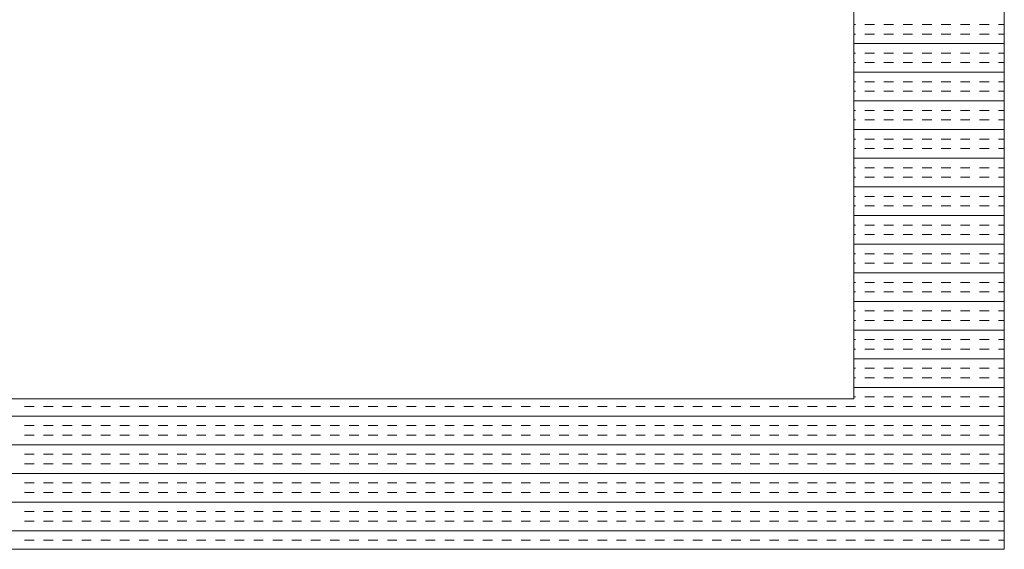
# Model space of a CAD drawing. Extents: x 3940905 to 4145695, y 925352 to 1109797.
# Tile 615 of 656: x 4014351 to 4014678, y 1100654 to 1100830. Entities that reach past the tile are written whole.
import ezdxf

# ---------------------------------------------------------------- set-up
doc = ezdxf.new("R2010")
doc.units = 0
doc.header["$LTSCALE"] = 750
doc.header["$MEASUREMENT"] = 0
doc.layers.add('CKD Equipments', color=252, linetype='CONTINUOUS', lineweight=0)

msp = doc.modelspace()

# ---------------------------------------------------------------- linework, layer by layer
at = {"layer": 'CKD Equipments'}
for p, q in [((4014678.36, 1100653.98), (4014678.36, 1101353.98)), ((4014628.36, 1100703.98), (4014628.36, 1101303.98)), ((4013910.36, 1100703.98), (4014628.36, 1100703.98)), ((4013860.36, 1100653.98), (4014678.36, 1100653.98))]:
    msp.add_line(p, q, dxfattribs=at)
at = {"layer": 'CKD Equipments', "color": 4, "linetype": 'Continuous'}
for p, q in [((4014628.84, 1100828.45), (4014628.36, 1100828.45)), ((4014635.19, 1100828.45), (4014632.01, 1100828.45)), ((4014641.54, 1100828.45), (4014638.36, 1100828.45)), ((4014647.89, 1100828.45), (4014644.71, 1100828.45)), ((4014654.24, 1100828.45), (4014651.06, 1100828.45)), ((4014660.59, 1100828.45), (4014657.41, 1100828.45)), ((4014666.94, 1100828.45), (4014663.76, 1100828.45)), ((4014673.29, 1100828.45), (4014670.11, 1100828.45)), ((4014678.36, 1100828.45), (4014676.46, 1100828.45)), ((4014628.84, 1100825.27), (4014628.36, 1100825.27)), ((4014635.19, 1100825.27), (4014632.01, 1100825.27)), ((4014641.54, 1100825.27), (4014638.36, 1100825.27)), ((4014647.89, 1100825.27), (4014644.71, 1100825.27)), ((4014654.24, 1100825.27), (4014651.06, 1100825.27)), ((4014660.59, 1100825.27), (4014657.41, 1100825.27)), ((4014666.94, 1100825.27), (4014663.76, 1100825.27)), ((4014673.29, 1100825.27), (4014670.11, 1100825.27)), ((4014678.36, 1100825.27), (4014676.46, 1100825.27)), ((4014678.36, 1100822.1), (4014628.36, 1100822.1)), ((4014628.84, 1100818.92), (4014628.36, 1100818.92)), ((4014635.19, 1100818.92), (4014632.01, 1100818.92)), ((4014641.54, 1100818.92), (4014638.36, 1100818.92)), ((4014647.89, 1100818.92), (4014644.71, 1100818.92)), ((4014654.24, 1100818.92), (4014651.06, 1100818.92)), ((4014660.59, 1100818.92), (4014657.41, 1100818.92)), ((4014666.94, 1100818.92), (4014663.76, 1100818.92)), ((4014673.29, 1100818.92), (4014670.11, 1100818.92)), ((4014678.36, 1100818.92), (4014676.46, 1100818.92)), ((4014628.84, 1100815.75), (4014628.36, 1100815.75)), ((4014635.19, 1100815.75), (4014632.01, 1100815.75)), ((4014641.54, 1100815.75), (4014638.36, 1100815.75)), ((4014647.89, 1100815.75), (4014644.71, 1100815.75)), ((4014654.24, 1100815.75), (4014651.06, 1100815.75)), ((4014660.59, 1100815.75), (4014657.41, 1100815.75)), ((4014666.94, 1100815.75), (4014663.76, 1100815.75)), ((4014673.29, 1100815.75), (4014670.11, 1100815.75)), ((4014678.36, 1100815.75), (4014676.46, 1100815.75)), ((4014678.36, 1100812.57), (4014628.36, 1100812.57)), ((4014628.84, 1100809.4), (4014628.36, 1100809.4)), ((4014635.19, 1100809.4), (4014632.01, 1100809.4)), ((4014641.54, 1100809.4), (4014638.36, 1100809.4)), ((4014647.89, 1100809.4), (4014644.71, 1100809.4)), ((4014654.24, 1100809.4), (4014651.06, 1100809.4)), ((4014660.59, 1100809.4), (4014657.41, 1100809.4)), ((4014666.94, 1100809.4), (4014663.76, 1100809.4)), ((4014673.29, 1100809.4), (4014670.11, 1100809.4)), ((4014678.36, 1100809.4), (4014676.46, 1100809.4)), ((4014628.84, 1100806.22), (4014628.36, 1100806.22)), ((4014635.19, 1100806.22), (4014632.01, 1100806.22)), ((4014641.54, 1100806.22), (4014638.36, 1100806.22)), ((4014647.89, 1100806.22), (4014644.71, 1100806.22)), ((4014654.24, 1100806.22), (4014651.06, 1100806.22)), ((4014660.59, 1100806.22), (4014657.41, 1100806.22)), ((4014666.94, 1100806.22), (4014663.76, 1100806.22)), ((4014673.29, 1100806.22), (4014670.11, 1100806.22)), ((4014678.36, 1100806.22), (4014676.46, 1100806.22)), ((4014678.36, 1100803.05), (4014628.36, 1100803.05)), ((4014628.84, 1100799.87), (4014628.36, 1100799.87)), ((4014635.19, 1100799.87), (4014632.01, 1100799.87)), ((4014641.54, 1100799.87), (4014638.36, 1100799.87)), ((4014647.89, 1100799.87), (4014644.71, 1100799.87)), ((4014654.24, 1100799.87), (4014651.06, 1100799.87)), ((4014660.59, 1100799.87), (4014657.41, 1100799.87)), ((4014666.94, 1100799.87), (4014663.76, 1100799.87)), ((4014673.29, 1100799.87), (4014670.11, 1100799.87)), ((4014678.36, 1100799.87), (4014676.46, 1100799.87)), ((4014628.84, 1100796.7), (4014628.36, 1100796.7)), ((4014635.19, 1100796.7), (4014632.01, 1100796.7)), ((4014641.54, 1100796.7), (4014638.36, 1100796.7)), ((4014647.89, 1100796.7), (4014644.71, 1100796.7)), ((4014654.24, 1100796.7), (4014651.06, 1100796.7)), ((4014660.59, 1100796.7), (4014657.41, 1100796.7)), ((4014666.94, 1100796.7), (4014663.76, 1100796.7)), ((4014673.29, 1100796.7), (4014670.11, 1100796.7)), ((4014678.36, 1100796.7), (4014676.46, 1100796.7)), ((4014678.36, 1100793.52), (4014628.36, 1100793.52)), ((4014628.84, 1100790.35), (4014628.36, 1100790.35)), ((4014635.19, 1100790.35), (4014632.01, 1100790.35)), ((4014641.54, 1100790.35), (4014638.36, 1100790.35)), ((4014647.89, 1100790.35), (4014644.71, 1100790.35)), ((4014654.24, 1100790.35), (4014651.06, 1100790.35)), ((4014660.59, 1100790.35), (4014657.41, 1100790.35)), ((4014666.94, 1100790.35), (4014663.76, 1100790.35)), ((4014673.29, 1100790.35), (4014670.11, 1100790.35)), ((4014678.36, 1100790.35), (4014676.46, 1100790.35)), ((4014628.84, 1100787.17), (4014628.36, 1100787.17)), ((4014635.19, 1100787.17), (4014632.01, 1100787.17)), ((4014641.54, 1100787.17), (4014638.36, 1100787.17)), ((4014647.89, 1100787.17), (4014644.71, 1100787.17)), ((4014654.24, 1100787.17), (4014651.06, 1100787.17)), ((4014660.59, 1100787.17), (4014657.41, 1100787.17)), ((4014666.94, 1100787.17), (4014663.76, 1100787.17)), ((4014673.29, 1100787.17), (4014670.11, 1100787.17)), ((4014678.36, 1100787.17), (4014676.46, 1100787.17)), ((4014678.36, 1100784), (4014628.36, 1100784)), ((4014628.84, 1100780.82), (4014628.36, 1100780.82)), ((4014628.84, 1100777.65), (4014628.36, 1100777.65)), ((4014635.19, 1100780.82), (4014632.01, 1100780.82)), ((4014635.19, 1100777.65), (4014632.01, 1100777.65)), ((4014641.54, 1100780.82), (4014638.36, 1100780.82)), ((4014641.54, 1100777.65), (4014638.36, 1100777.65)), ((4014647.89, 1100780.82), (4014644.71, 1100780.82)), ((4014647.89, 1100777.65), (4014644.71, 1100777.65)), ((4014654.24, 1100780.82), (4014651.06, 1100780.82)), ((4014654.24, 1100777.65), (4014651.06, 1100777.65)), ((4014660.59, 1100780.82), (4014657.41, 1100780.82)), ((4014660.59, 1100777.65), (4014657.41, 1100777.65)), ((4014666.94, 1100780.82), (4014663.76, 1100780.82)), ((4014666.94, 1100777.65), (4014663.76, 1100777.65)), ((4014673.29, 1100780.82), (4014670.11, 1100780.82)), ((4014673.29, 1100777.65), (4014670.11, 1100777.65)), ((4014678.36, 1100780.82), (4014676.46, 1100780.82)), ((4014678.36, 1100777.65), (4014676.46, 1100777.65)), ((4014678.36, 1100774.47), (4014628.36, 1100774.47)), ((4014628.84, 1100771.3), (4014628.36, 1100771.3)), ((4014635.19, 1100771.3), (4014632.01, 1100771.3)), ((4014641.54, 1100771.3), (4014638.36, 1100771.3)), ((4014647.89, 1100771.3), (4014644.71, 1100771.3)), ((4014654.24, 1100771.3), (4014651.06, 1100771.3)), ((4014660.59, 1100771.3), (4014657.41, 1100771.3)), ((4014666.94, 1100771.3), (4014663.76, 1100771.3)), ((4014673.29, 1100771.3), (4014670.11, 1100771.3)), ((4014678.36, 1100771.3), (4014676.46, 1100771.3)), ((4014628.84, 1100768.12), (4014628.36, 1100768.12)), ((4014635.19, 1100768.12), (4014632.01, 1100768.12)), ((4014641.54, 1100768.12), (4014638.36, 1100768.12)), ((4014647.89, 1100768.12), (4014644.71, 1100768.12)), ((4014654.24, 1100768.12), (4014651.06, 1100768.12)), ((4014660.59, 1100768.12), (4014657.41, 1100768.12)), ((4014666.94, 1100768.12), (4014663.76, 1100768.12)), ((4014673.29, 1100768.12), (4014670.11, 1100768.12)), ((4014678.36, 1100768.12), (4014676.46, 1100768.12)), ((4014678.36, 1100764.95), (4014628.36, 1100764.95)), ((4014628.84, 1100761.77), (4014628.36, 1100761.77)), ((4014635.19, 1100761.77), (4014632.01, 1100761.77)), ((4014641.54, 1100761.77), (4014638.36, 1100761.77)), ((4014647.89, 1100761.77), (4014644.71, 1100761.77)), ((4014654.24, 1100761.77), (4014651.06, 1100761.77)), ((4014660.59, 1100761.77), (4014657.41, 1100761.77)), ((4014666.94, 1100761.77), (4014663.76, 1100761.77)), ((4014673.29, 1100761.77), (4014670.11, 1100761.77)), ((4014678.36, 1100761.77), (4014676.46, 1100761.77)), ((4014628.84, 1100758.6), (4014628.36, 1100758.6)), ((4014635.19, 1100758.6), (4014632.01, 1100758.6)), ((4014641.54, 1100758.6), (4014638.36, 1100758.6)), ((4014647.89, 1100758.6), (4014644.71, 1100758.6)), ((4014654.24, 1100758.6), (4014651.06, 1100758.6)), ((4014660.59, 1100758.6), (4014657.41, 1100758.6)), ((4014666.94, 1100758.6), (4014663.76, 1100758.6)), ((4014673.29, 1100758.6), (4014670.11, 1100758.6)), ((4014678.36, 1100758.6), (4014676.46, 1100758.6)), ((4014678.36, 1100755.42), (4014628.36, 1100755.42)), ((4014628.84, 1100752.25), (4014628.36, 1100752.25)), ((4014635.19, 1100752.25), (4014632.01, 1100752.25)), ((4014641.54, 1100752.25), (4014638.36, 1100752.25)), ((4014647.89, 1100752.25), (4014644.71, 1100752.25)), ((4014654.24, 1100752.25), (4014651.06, 1100752.25)), ((4014660.59, 1100752.25), (4014657.41, 1100752.25)), ((4014666.94, 1100752.25), (4014663.76, 1100752.25)), ((4014673.29, 1100752.25), (4014670.11, 1100752.25)), ((4014678.36, 1100752.25), (4014676.46, 1100752.25)), ((4014628.84, 1100749.07), (4014628.36, 1100749.07)), ((4014635.19, 1100749.07), (4014632.01, 1100749.07)), ((4014641.54, 1100749.07), (4014638.36, 1100749.07)), ((4014647.89, 1100749.07), (4014644.71, 1100749.07)), ((4014654.24, 1100749.07), (4014651.06, 1100749.07)), ((4014660.59, 1100749.07), (4014657.41, 1100749.07)), ((4014666.94, 1100749.07), (4014663.76, 1100749.07)), ((4014673.29, 1100749.07), (4014670.11, 1100749.07)), ((4014678.36, 1100749.07), (4014676.46, 1100749.07)), ((4014678.36, 1100745.9), (4014628.36, 1100745.9)), ((4014628.84, 1100742.72), (4014628.36, 1100742.72)), ((4014635.19, 1100742.72), (4014632.01, 1100742.72)), ((4014641.54, 1100742.72), (4014638.36, 1100742.72)), ((4014647.89, 1100742.72), (4014644.71, 1100742.72)), ((4014654.24, 1100742.72), (4014651.06, 1100742.72)), ((4014660.59, 1100742.72), (4014657.41, 1100742.72)), ((4014666.94, 1100742.72), (4014663.76, 1100742.72)), ((4014673.29, 1100742.72), (4014670.11, 1100742.72)), ((4014678.36, 1100742.72), (4014676.46, 1100742.72)), ((4014628.84, 1100739.55), (4014628.36, 1100739.55)), ((4014635.19, 1100739.55), (4014632.01, 1100739.55)), ((4014641.54, 1100739.55), (4014638.36, 1100739.55)), ((4014647.89, 1100739.55), (4014644.71, 1100739.55)), ((4014654.24, 1100739.55), (4014651.06, 1100739.55)), ((4014660.59, 1100739.55), (4014657.41, 1100739.55)), ((4014666.94, 1100739.55), (4014663.76, 1100739.55)), ((4014673.29, 1100739.55), (4014670.11, 1100739.55)), ((4014678.36, 1100739.55), (4014676.46, 1100739.55)), ((4014678.36, 1100736.37), (4014628.36, 1100736.37)), ((4014628.84, 1100733.2), (4014628.36, 1100733.2)), ((4014635.19, 1100733.2), (4014632.01, 1100733.2)), ((4014641.54, 1100733.2), (4014638.36, 1100733.2)), ((4014647.89, 1100733.2), (4014644.71, 1100733.2)), ((4014654.24, 1100733.2), (4014651.06, 1100733.2)), ((4014660.59, 1100733.2), (4014657.41, 1100733.2)), ((4014666.94, 1100733.2), (4014663.76, 1100733.2)), ((4014673.29, 1100733.2), (4014670.11, 1100733.2)), ((4014678.36, 1100733.2), (4014676.46, 1100733.2)), ((4014628.84, 1100730.02), (4014628.36, 1100730.02)), ((4014635.19, 1100730.02), (4014632.01, 1100730.02)), ((4014641.54, 1100730.02), (4014638.36, 1100730.02)), ((4014647.89, 1100730.02), (4014644.71, 1100730.02)), ((4014654.24, 1100730.02), (4014651.06, 1100730.02)), ((4014660.59, 1100730.02), (4014657.41, 1100730.02)), ((4014666.94, 1100730.02), (4014663.76, 1100730.02)), ((4014673.29, 1100730.02), (4014670.11, 1100730.02)), ((4014678.36, 1100730.02), (4014676.46, 1100730.02)), ((4014678.36, 1100726.85), (4014628.36, 1100726.85)), ((4014628.84, 1100723.67), (4014628.36, 1100723.67)), ((4014635.19, 1100723.67), (4014632.01, 1100723.67)), ((4014641.54, 1100723.67), (4014638.36, 1100723.67)), ((4014647.89, 1100723.67), (4014644.71, 1100723.67)), ((4014654.24, 1100723.67), (4014651.06, 1100723.67)), ((4014660.59, 1100723.67), (4014657.41, 1100723.67)), ((4014666.94, 1100723.67), (4014663.76, 1100723.67)), ((4014673.29, 1100723.67), (4014670.11, 1100723.67)), ((4014678.36, 1100723.67), (4014676.46, 1100723.67)), ((4014628.84, 1100720.5), (4014628.36, 1100720.5)), ((4014635.19, 1100720.5), (4014632.01, 1100720.5)), ((4014641.54, 1100720.5), (4014638.36, 1100720.5)), ((4014647.89, 1100720.5), (4014644.71, 1100720.5)), ((4014654.24, 1100720.5), (4014651.06, 1100720.5)), ((4014660.59, 1100720.5), (4014657.41, 1100720.5)), ((4014666.94, 1100720.5), (4014663.76, 1100720.5)), ((4014673.29, 1100720.5), (4014670.11, 1100720.5)), ((4014678.36, 1100720.5), (4014676.46, 1100720.5)), ((4014678.36, 1100717.32), (4014628.36, 1100717.32)), ((4014628.84, 1100714.15), (4014628.36, 1100714.15)), ((4014635.19, 1100714.15), (4014632.01, 1100714.15)), ((4014641.54, 1100714.15), (4014638.36, 1100714.15)), ((4014647.89, 1100714.15), (4014644.71, 1100714.15)), ((4014654.24, 1100714.15), (4014651.06, 1100714.15)), ((4014660.59, 1100714.15), (4014657.41, 1100714.15)), ((4014666.94, 1100714.15), (4014663.76, 1100714.15)), ((4014673.29, 1100714.15), (4014670.11, 1100714.15)), ((4014678.36, 1100714.15), (4014676.46, 1100714.15)), ((4014628.84, 1100710.97), (4014628.36, 1100710.97)), ((4014635.19, 1100710.97), (4014632.01, 1100710.97)), ((4014641.54, 1100710.97), (4014638.36, 1100710.97)), ((4014647.89, 1100710.97), (4014644.71, 1100710.97)), ((4014654.24, 1100710.97), (4014651.06, 1100710.97)), ((4014660.59, 1100710.97), (4014657.41, 1100710.97)), ((4014666.94, 1100710.97), (4014663.76, 1100710.97)), ((4014673.29, 1100710.97), (4014670.11, 1100710.97)), ((4014678.36, 1100710.97), (4014676.46, 1100710.97)), ((4014678.36, 1100707.8), (4014628.36, 1100707.8)), ((4014628.84, 1100704.62), (4014628.36, 1100704.62)), ((4014635.19, 1100704.62), (4014632.01, 1100704.62)), ((4014641.54, 1100704.62), (4014638.36, 1100704.62)), ((4014647.89, 1100704.62), (4014644.71, 1100704.62)), ((4014654.24, 1100704.62), (4014651.06, 1100704.62)), ((4014660.59, 1100704.62), (4014657.41, 1100704.62)), ((4014666.94, 1100704.62), (4014663.76, 1100704.62)), ((4014673.29, 1100704.62), (4014670.11, 1100704.62)), ((4014678.36, 1100704.62), (4014676.46, 1100704.62)), ((4014355.79, 1100701.45), (4014352.61, 1100701.45)), ((4014362.14, 1100701.45), (4014358.96, 1100701.45)), ((4014368.49, 1100701.45), (4014365.31, 1100701.45)), ((4014374.84, 1100701.45), (4014371.66, 1100701.45)), ((4014381.19, 1100701.45), (4014378.01, 1100701.45)), ((4014387.54, 1100701.45), (4014384.36, 1100701.45)), ((4014393.89, 1100701.45), (4014390.71, 1100701.45)), ((4014400.24, 1100701.45), (4014397.06, 1100701.45)), ((4014406.59, 1100701.45), (4014403.41, 1100701.45)), ((4014412.94, 1100701.45), (4014409.76, 1100701.45)), ((4014419.29, 1100701.45), (4014416.11, 1100701.45)), ((4014425.64, 1100701.45), (4014422.46, 1100701.45)), ((4014431.99, 1100701.45), (4014428.81, 1100701.45)), ((4014438.34, 1100701.45), (4014435.16, 1100701.45)), ((4014444.69, 1100701.45), (4014441.51, 1100701.45)), ((4014451.04, 1100701.45), (4014447.86, 1100701.45)), ((4014457.39, 1100701.45), (4014454.21, 1100701.45)), ((4014463.74, 1100701.45), (4014460.56, 1100701.45)), ((4014470.09, 1100701.45), (4014466.91, 1100701.45)), ((4014476.44, 1100701.45), (4014473.26, 1100701.45)), ((4014482.79, 1100701.45), (4014479.61, 1100701.45)), ((4014489.14, 1100701.45), (4014485.96, 1100701.45)), ((4014495.49, 1100701.45), (4014492.31, 1100701.45)), ((4014501.84, 1100701.45), (4014498.66, 1100701.45)), ((4014508.19, 1100701.45), (4014505.01, 1100701.45)), ((4014514.54, 1100701.45), (4014511.36, 1100701.45)), ((4014520.89, 1100701.45), (4014517.71, 1100701.45)), ((4014527.24, 1100701.45), (4014524.06, 1100701.45)), ((4014533.59, 1100701.45), (4014530.41, 1100701.45)), ((4014539.94, 1100701.45), (4014536.76, 1100701.45)), ((4014546.29, 1100701.45), (4014543.11, 1100701.45)), ((4014552.64, 1100701.45), (4014549.46, 1100701.45)), ((4014558.99, 1100701.45), (4014555.81, 1100701.45)), ((4014565.34, 1100701.45), (4014562.16, 1100701.45)), ((4014571.69, 1100701.45), (4014568.51, 1100701.45)), ((4014578.04, 1100701.45), (4014574.86, 1100701.45)), ((4014584.39, 1100701.45), (4014581.21, 1100701.45)), ((4014590.74, 1100701.45), (4014587.56, 1100701.45)), ((4014597.09, 1100701.45), (4014593.91, 1100701.45)), ((4014603.44, 1100701.45), (4014600.26, 1100701.45)), ((4014609.79, 1100701.45), (4014606.61, 1100701.45)), ((4014616.14, 1100701.45), (4014612.96, 1100701.45)), ((4014622.49, 1100701.45), (4014619.31, 1100701.45)), ((4014628.84, 1100701.45), (4014625.66, 1100701.45)), ((4014635.19, 1100701.45), (4014632.01, 1100701.45)), ((4014641.54, 1100701.45), (4014638.36, 1100701.45)), ((4014647.89, 1100701.45), (4014644.71, 1100701.45)), ((4014654.24, 1100701.45), (4014651.06, 1100701.45)), ((4014660.59, 1100701.45), (4014657.41, 1100701.45)), ((4014666.94, 1100701.45), (4014663.76, 1100701.45)), ((4014673.29, 1100701.45), (4014670.11, 1100701.45)), ((4014678.36, 1100701.45), (4014676.46, 1100701.45)), ((4014678.36, 1100698.27), (4013860.36, 1100698.27)), ((4014355.79, 1100695.1), (4014352.61, 1100695.1)), ((4014362.14, 1100695.1), (4014358.96, 1100695.1)), ((4014368.49, 1100695.1), (4014365.31, 1100695.1)), ((4014374.84, 1100695.1), (4014371.66, 1100695.1)), ((4014381.19, 1100695.1), (4014378.01, 1100695.1)), ((4014387.54, 1100695.1), (4014384.36, 1100695.1)), ((4014393.89, 1100695.1), (4014390.71, 1100695.1)), ((4014400.24, 1100695.1), (4014397.06, 1100695.1)), ((4014406.59, 1100695.1), (4014403.41, 1100695.1)), ((4014412.94, 1100695.1), (4014409.76, 1100695.1)), ((4014419.29, 1100695.1), (4014416.11, 1100695.1)), ((4014425.64, 1100695.1), (4014422.46, 1100695.1)), ((4014431.99, 1100695.1), (4014428.81, 1100695.1)), ((4014438.34, 1100695.1), (4014435.16, 1100695.1)), ((4014444.69, 1100695.1), (4014441.51, 1100695.1)), ((4014451.04, 1100695.1), (4014447.86, 1100695.1)), ((4014457.39, 1100695.1), (4014454.21, 1100695.1)), ((4014463.74, 1100695.1), (4014460.56, 1100695.1)), ((4014470.09, 1100695.1), (4014466.91, 1100695.1)), ((4014476.44, 1100695.1), (4014473.26, 1100695.1)), ((4014482.79, 1100695.1), (4014479.61, 1100695.1)), ((4014489.14, 1100695.1), (4014485.96, 1100695.1)), ((4014495.49, 1100695.1), (4014492.31, 1100695.1)), ((4014501.84, 1100695.1), (4014498.66, 1100695.1)), ((4014508.19, 1100695.1), (4014505.01, 1100695.1)), ((4014514.54, 1100695.1), (4014511.36, 1100695.1)), ((4014520.89, 1100695.1), (4014517.71, 1100695.1)), ((4014527.24, 1100695.1), (4014524.06, 1100695.1)), ((4014533.59, 1100695.1), (4014530.41, 1100695.1)), ((4014539.94, 1100695.1), (4014536.76, 1100695.1)), ((4014546.29, 1100695.1), (4014543.11, 1100695.1)), ((4014552.64, 1100695.1), (4014549.46, 1100695.1)), ((4014558.99, 1100695.1), (4014555.81, 1100695.1)), ((4014565.34, 1100695.1), (4014562.16, 1100695.1)), ((4014571.69, 1100695.1), (4014568.51, 1100695.1)), ((4014578.04, 1100695.1), (4014574.86, 1100695.1)), ((4014584.39, 1100695.1), (4014581.21, 1100695.1)), ((4014590.74, 1100695.1), (4014587.56, 1100695.1)), ((4014597.09, 1100695.1), (4014593.91, 1100695.1)), ((4014603.44, 1100695.1), (4014600.26, 1100695.1)), ((4014609.79, 1100695.1), (4014606.61, 1100695.1)), ((4014616.14, 1100695.1), (4014612.96, 1100695.1)), ((4014622.49, 1100695.1), (4014619.31, 1100695.1)), ((4014628.84, 1100695.1), (4014625.66, 1100695.1)), ((4014635.19, 1100695.1), (4014632.01, 1100695.1)), ((4014641.54, 1100695.1), (4014638.36, 1100695.1)), ((4014647.89, 1100695.1), (4014644.71, 1100695.1)), ((4014654.24, 1100695.1), (4014651.06, 1100695.1)), ((4014660.59, 1100695.1), (4014657.41, 1100695.1)), ((4014666.94, 1100695.1), (4014663.76, 1100695.1)), ((4014673.29, 1100695.1), (4014670.11, 1100695.1)), ((4014678.36, 1100695.1), (4014676.46, 1100695.1)), ((4014355.79, 1100691.92), (4014352.61, 1100691.92)), ((4014362.14, 1100691.92), (4014358.96, 1100691.92)), ((4014368.49, 1100691.92), (4014365.31, 1100691.92)), ((4014374.84, 1100691.92), (4014371.66, 1100691.92)), ((4014381.19, 1100691.92), (4014378.01, 1100691.92)), ((4014387.54, 1100691.92), (4014384.36, 1100691.92)), ((4014393.89, 1100691.92), (4014390.71, 1100691.92)), ((4014400.24, 1100691.92), (4014397.06, 1100691.92)), ((4014406.59, 1100691.92), (4014403.41, 1100691.92)), ((4014412.94, 1100691.92), (4014409.76, 1100691.92)), ((4014419.29, 1100691.92), (4014416.11, 1100691.92)), ((4014425.64, 1100691.92), (4014422.46, 1100691.92)), ((4014431.99, 1100691.92), (4014428.81, 1100691.92)), ((4014438.34, 1100691.92), (4014435.16, 1100691.92)), ((4014444.69, 1100691.92), (4014441.51, 1100691.92)), ((4014451.04, 1100691.92), (4014447.86, 1100691.92)), ((4014457.39, 1100691.92), (4014454.21, 1100691.92)), ((4014463.74, 1100691.92), (4014460.56, 1100691.92)), ((4014470.09, 1100691.92), (4014466.91, 1100691.92)), ((4014476.44, 1100691.92), (4014473.26, 1100691.92)), ((4014482.79, 1100691.92), (4014479.61, 1100691.92)), ((4014489.14, 1100691.92), (4014485.96, 1100691.92)), ((4014495.49, 1100691.92), (4014492.31, 1100691.92)), ((4014501.84, 1100691.92), (4014498.66, 1100691.92)), ((4014508.19, 1100691.92), (4014505.01, 1100691.92)), ((4014514.54, 1100691.92), (4014511.36, 1100691.92)), ((4014520.89, 1100691.92), (4014517.71, 1100691.92)), ((4014527.24, 1100691.92), (4014524.06, 1100691.92)), ((4014533.59, 1100691.92), (4014530.41, 1100691.92)), ((4014539.94, 1100691.92), (4014536.76, 1100691.92)), ((4014546.29, 1100691.92), (4014543.11, 1100691.92)), ((4014552.64, 1100691.92), (4014549.46, 1100691.92)), ((4014558.99, 1100691.92), (4014555.81, 1100691.92)), ((4014565.34, 1100691.92), (4014562.16, 1100691.92)), ((4014571.69, 1100691.92), (4014568.51, 1100691.92)), ((4014578.04, 1100691.92), (4014574.86, 1100691.92)), ((4014584.39, 1100691.92), (4014581.21, 1100691.92)), ((4014590.74, 1100691.92), (4014587.56, 1100691.92)), ((4014597.09, 1100691.92), (4014593.91, 1100691.92)), ((4014603.44, 1100691.92), (4014600.26, 1100691.92)), ((4014609.79, 1100691.92), (4014606.61, 1100691.92)), ((4014616.14, 1100691.92), (4014612.96, 1100691.92)), ((4014622.49, 1100691.92), (4014619.31, 1100691.92)), ((4014628.84, 1100691.92), (4014625.66, 1100691.92)), ((4014635.19, 1100691.92), (4014632.01, 1100691.92)), ((4014641.54, 1100691.92), (4014638.36, 1100691.92)), ((4014647.89, 1100691.92), (4014644.71, 1100691.92)), ((4014654.24, 1100691.92), (4014651.06, 1100691.92)), ((4014660.59, 1100691.92), (4014657.41, 1100691.92)), ((4014666.94, 1100691.92), (4014663.76, 1100691.92)), ((4014673.29, 1100691.92), (4014670.11, 1100691.92)), ((4014678.36, 1100691.92), (4014676.46, 1100691.92)), ((4014678.36, 1100688.75), (4013860.36, 1100688.75)), ((4014355.79, 1100685.57), (4014352.61, 1100685.57)), ((4014362.14, 1100685.57), (4014358.96, 1100685.57)), ((4014368.49, 1100685.57), (4014365.31, 1100685.57)), ((4014374.84, 1100685.57), (4014371.66, 1100685.57)), ((4014381.19, 1100685.57), (4014378.01, 1100685.57)), ((4014387.54, 1100685.57), (4014384.36, 1100685.57)), ((4014393.89, 1100685.57), (4014390.71, 1100685.57)), ((4014400.24, 1100685.57), (4014397.06, 1100685.57)), ((4014406.59, 1100685.57), (4014403.41, 1100685.57)), ((4014412.94, 1100685.57), (4014409.76, 1100685.57)), ((4014419.29, 1100685.57), (4014416.11, 1100685.57)), ((4014425.64, 1100685.57), (4014422.46, 1100685.57)), ((4014431.99, 1100685.57), (4014428.81, 1100685.57)), ((4014438.34, 1100685.57), (4014435.16, 1100685.57)), ((4014444.69, 1100685.57), (4014441.51, 1100685.57)), ((4014451.04, 1100685.57), (4014447.86, 1100685.57)), ((4014457.39, 1100685.57), (4014454.21, 1100685.57)), ((4014463.74, 1100685.57), (4014460.56, 1100685.57)), ((4014470.09, 1100685.57), (4014466.91, 1100685.57)), ((4014476.44, 1100685.57), (4014473.26, 1100685.57)), ((4014482.79, 1100685.57), (4014479.61, 1100685.57)), ((4014489.14, 1100685.57), (4014485.96, 1100685.57)), ((4014495.49, 1100685.57), (4014492.31, 1100685.57)), ((4014501.84, 1100685.57), (4014498.66, 1100685.57)), ((4014508.19, 1100685.57), (4014505.01, 1100685.57)), ((4014514.54, 1100685.57), (4014511.36, 1100685.57)), ((4014520.89, 1100685.57), (4014517.71, 1100685.57)), ((4014527.24, 1100685.57), (4014524.06, 1100685.57)), ((4014533.59, 1100685.57), (4014530.41, 1100685.57)), ((4014539.94, 1100685.57), (4014536.76, 1100685.57)), ((4014546.29, 1100685.57), (4014543.11, 1100685.57)), ((4014552.64, 1100685.57), (4014549.46, 1100685.57)), ((4014558.99, 1100685.57), (4014555.81, 1100685.57)), ((4014565.34, 1100685.57), (4014562.16, 1100685.57)), ((4014571.69, 1100685.57), (4014568.51, 1100685.57)), ((4014578.04, 1100685.57), (4014574.86, 1100685.57)), ((4014584.39, 1100685.57), (4014581.21, 1100685.57)), ((4014590.74, 1100685.57), (4014587.56, 1100685.57)), ((4014597.09, 1100685.57), (4014593.91, 1100685.57)), ((4014603.44, 1100685.57), (4014600.26, 1100685.57)), ((4014609.79, 1100685.57), (4014606.61, 1100685.57)), ((4014616.14, 1100685.57), (4014612.96, 1100685.57)), ((4014622.49, 1100685.57), (4014619.31, 1100685.57)), ((4014628.84, 1100685.57), (4014625.66, 1100685.57)), ((4014635.19, 1100685.57), (4014632.01, 1100685.57)), ((4014641.54, 1100685.57), (4014638.36, 1100685.57)), ((4014647.89, 1100685.57), (4014644.71, 1100685.57)), ((4014654.24, 1100685.57), (4014651.06, 1100685.57)), ((4014660.59, 1100685.57), (4014657.41, 1100685.57)), ((4014666.94, 1100685.57), (4014663.76, 1100685.57)), ((4014673.29, 1100685.57), (4014670.11, 1100685.57)), ((4014678.36, 1100685.57), (4014676.46, 1100685.57)), ((4014355.79, 1100682.4), (4014352.61, 1100682.4)), ((4014362.14, 1100682.4), (4014358.96, 1100682.4)), ((4014368.49, 1100682.4), (4014365.31, 1100682.4)), ((4014374.84, 1100682.4), (4014371.66, 1100682.4)), ((4014381.19, 1100682.4), (4014378.01, 1100682.4)), ((4014387.54, 1100682.4), (4014384.36, 1100682.4)), ((4014393.89, 1100682.4), (4014390.71, 1100682.4)), ((4014400.24, 1100682.4), (4014397.06, 1100682.4)), ((4014406.59, 1100682.4), (4014403.41, 1100682.4)), ((4014412.94, 1100682.4), (4014409.76, 1100682.4)), ((4014419.29, 1100682.4), (4014416.11, 1100682.4)), ((4014425.64, 1100682.4), (4014422.46, 1100682.4)), ((4014431.99, 1100682.4), (4014428.81, 1100682.4)), ((4014438.34, 1100682.4), (4014435.16, 1100682.4)), ((4014444.69, 1100682.4), (4014441.51, 1100682.4)), ((4014451.04, 1100682.4), (4014447.86, 1100682.4)), ((4014457.39, 1100682.4), (4014454.21, 1100682.4)), ((4014463.74, 1100682.4), (4014460.56, 1100682.4)), ((4014470.09, 1100682.4), (4014466.91, 1100682.4)), ((4014476.44, 1100682.4), (4014473.26, 1100682.4)), ((4014482.79, 1100682.4), (4014479.61, 1100682.4)), ((4014489.14, 1100682.4), (4014485.96, 1100682.4)), ((4014495.49, 1100682.4), (4014492.31, 1100682.4)), ((4014501.84, 1100682.4), (4014498.66, 1100682.4)), ((4014508.19, 1100682.4), (4014505.01, 1100682.4)), ((4014514.54, 1100682.4), (4014511.36, 1100682.4)), ((4014520.89, 1100682.4), (4014517.71, 1100682.4)), ((4014527.24, 1100682.4), (4014524.06, 1100682.4)), ((4014533.59, 1100682.4), (4014530.41, 1100682.4)), ((4014539.94, 1100682.4), (4014536.76, 1100682.4)), ((4014546.29, 1100682.4), (4014543.11, 1100682.4)), ((4014552.64, 1100682.4), (4014549.46, 1100682.4)), ((4014558.99, 1100682.4), (4014555.81, 1100682.4)), ((4014565.34, 1100682.4), (4014562.16, 1100682.4)), ((4014571.69, 1100682.4), (4014568.51, 1100682.4)), ((4014578.04, 1100682.4), (4014574.86, 1100682.4)), ((4014584.39, 1100682.4), (4014581.21, 1100682.4)), ((4014590.74, 1100682.4), (4014587.56, 1100682.4)), ((4014597.09, 1100682.4), (4014593.91, 1100682.4)), ((4014603.44, 1100682.4), (4014600.26, 1100682.4)), ((4014609.79, 1100682.4), (4014606.61, 1100682.4)), ((4014616.14, 1100682.4), (4014612.96, 1100682.4)), ((4014622.49, 1100682.4), (4014619.31, 1100682.4)), ((4014628.84, 1100682.4), (4014625.66, 1100682.4)), ((4014635.19, 1100682.4), (4014632.01, 1100682.4)), ((4014641.54, 1100682.4), (4014638.36, 1100682.4)), ((4014647.89, 1100682.4), (4014644.71, 1100682.4)), ((4014654.24, 1100682.4), (4014651.06, 1100682.4)), ((4014660.59, 1100682.4), (4014657.41, 1100682.4)), ((4014666.94, 1100682.4), (4014663.76, 1100682.4)), ((4014673.29, 1100682.4), (4014670.11, 1100682.4)), ((4014678.36, 1100682.4), (4014676.46, 1100682.4)), ((4014678.36, 1100679.22), (4013860.36, 1100679.22)), ((4014355.79, 1100676.05), (4014352.61, 1100676.05)), ((4014355.79, 1100672.87), (4014352.61, 1100672.87)), ((4014362.14, 1100676.05), (4014358.96, 1100676.05)), ((4014362.14, 1100672.87), (4014358.96, 1100672.87)), ((4014368.49, 1100676.05), (4014365.31, 1100676.05)), ((4014368.49, 1100672.87), (4014365.31, 1100672.87)), ((4014374.84, 1100676.05), (4014371.66, 1100676.05)), ((4014374.84, 1100672.87), (4014371.66, 1100672.87)), ((4014381.19, 1100676.05), (4014378.01, 1100676.05)), ((4014381.19, 1100672.87), (4014378.01, 1100672.87)), ((4014387.54, 1100676.05), (4014384.36, 1100676.05)), ((4014387.54, 1100672.87), (4014384.36, 1100672.87)), ((4014393.89, 1100676.05), (4014390.71, 1100676.05)), ((4014393.89, 1100672.87), (4014390.71, 1100672.87)), ((4014400.24, 1100676.05), (4014397.06, 1100676.05)), ((4014400.24, 1100672.87), (4014397.06, 1100672.87)), ((4014406.59, 1100676.05), (4014403.41, 1100676.05)), ((4014406.59, 1100672.87), (4014403.41, 1100672.87)), ((4014412.94, 1100676.05), (4014409.76, 1100676.05)), ((4014412.94, 1100672.87), (4014409.76, 1100672.87)), ((4014419.29, 1100676.05), (4014416.11, 1100676.05)), ((4014419.29, 1100672.87), (4014416.11, 1100672.87)), ((4014425.64, 1100676.05), (4014422.46, 1100676.05)), ((4014425.64, 1100672.87), (4014422.46, 1100672.87)), ((4014431.99, 1100676.05), (4014428.81, 1100676.05)), ((4014431.99, 1100672.87), (4014428.81, 1100672.87)), ((4014438.34, 1100676.05), (4014435.16, 1100676.05)), ((4014438.34, 1100672.87), (4014435.16, 1100672.87)), ((4014444.69, 1100676.05), (4014441.51, 1100676.05)), ((4014444.69, 1100672.87), (4014441.51, 1100672.87)), ((4014451.04, 1100676.05), (4014447.86, 1100676.05)), ((4014451.04, 1100672.87), (4014447.86, 1100672.87)), ((4014457.39, 1100676.05), (4014454.21, 1100676.05)), ((4014457.39, 1100672.87), (4014454.21, 1100672.87)), ((4014463.74, 1100676.05), (4014460.56, 1100676.05)), ((4014463.74, 1100672.87), (4014460.56, 1100672.87)), ((4014470.09, 1100676.05), (4014466.91, 1100676.05)), ((4014470.09, 1100672.87), (4014466.91, 1100672.87)), ((4014476.44, 1100676.05), (4014473.26, 1100676.05)), ((4014476.44, 1100672.87), (4014473.26, 1100672.87)), ((4014482.79, 1100676.05), (4014479.61, 1100676.05)), ((4014482.79, 1100672.87), (4014479.61, 1100672.87)), ((4014489.14, 1100676.05), (4014485.96, 1100676.05)), ((4014489.14, 1100672.87), (4014485.96, 1100672.87)), ((4014495.49, 1100676.05), (4014492.31, 1100676.05)), ((4014495.49, 1100672.87), (4014492.31, 1100672.87)), ((4014501.84, 1100676.05), (4014498.66, 1100676.05)), ((4014501.84, 1100672.87), (4014498.66, 1100672.87)), ((4014508.19, 1100676.05), (4014505.01, 1100676.05)), ((4014508.19, 1100672.87), (4014505.01, 1100672.87)), ((4014514.54, 1100676.05), (4014511.36, 1100676.05)), ((4014514.54, 1100672.87), (4014511.36, 1100672.87)), ((4014520.89, 1100676.05), (4014517.71, 1100676.05)), ((4014520.89, 1100672.87), (4014517.71, 1100672.87)), ((4014527.24, 1100676.05), (4014524.06, 1100676.05)), ((4014527.24, 1100672.87), (4014524.06, 1100672.87)), ((4014533.59, 1100676.05), (4014530.41, 1100676.05)), ((4014533.59, 1100672.87), (4014530.41, 1100672.87)), ((4014539.94, 1100676.05), (4014536.76, 1100676.05)), ((4014539.94, 1100672.87), (4014536.76, 1100672.87)), ((4014546.29, 1100676.05), (4014543.11, 1100676.05)), ((4014546.29, 1100672.87), (4014543.11, 1100672.87)), ((4014552.64, 1100676.05), (4014549.46, 1100676.05)), ((4014552.64, 1100672.87), (4014549.46, 1100672.87)), ((4014558.99, 1100676.05), (4014555.81, 1100676.05)), ((4014558.99, 1100672.87), (4014555.81, 1100672.87)), ((4014565.34, 1100676.05), (4014562.16, 1100676.05)), ((4014565.34, 1100672.87), (4014562.16, 1100672.87)), ((4014571.69, 1100676.05), (4014568.51, 1100676.05)), ((4014571.69, 1100672.87), (4014568.51, 1100672.87)), ((4014578.04, 1100676.05), (4014574.86, 1100676.05)), ((4014578.04, 1100672.87), (4014574.86, 1100672.87)), ((4014584.39, 1100676.05), (4014581.21, 1100676.05)), ((4014584.39, 1100672.87), (4014581.21, 1100672.87)), ((4014590.74, 1100676.05), (4014587.56, 1100676.05)), ((4014590.74, 1100672.87), (4014587.56, 1100672.87)), ((4014597.09, 1100676.05), (4014593.91, 1100676.05)), ((4014597.09, 1100672.87), (4014593.91, 1100672.87)), ((4014603.44, 1100676.05), (4014600.26, 1100676.05)), ((4014603.44, 1100672.87), (4014600.26, 1100672.87)), ((4014609.79, 1100676.05), (4014606.61, 1100676.05)), ((4014609.79, 1100672.87), (4014606.61, 1100672.87)), ((4014616.14, 1100676.05), (4014612.96, 1100676.05)), ((4014616.14, 1100672.87), (4014612.96, 1100672.87)), ((4014622.49, 1100676.05), (4014619.31, 1100676.05)), ((4014622.49, 1100672.87), (4014619.31, 1100672.87)), ((4014628.84, 1100676.05), (4014625.66, 1100676.05)), ((4014628.84, 1100672.87), (4014625.66, 1100672.87)), ((4014635.19, 1100676.05), (4014632.01, 1100676.05)), ((4014635.19, 1100672.87), (4014632.01, 1100672.87)), ((4014641.54, 1100676.05), (4014638.36, 1100676.05)), ((4014641.54, 1100672.87), (4014638.36, 1100672.87)), ((4014647.89, 1100676.05), (4014644.71, 1100676.05)), ((4014647.89, 1100672.87), (4014644.71, 1100672.87)), ((4014654.24, 1100676.05), (4014651.06, 1100676.05)), ((4014654.24, 1100672.87), (4014651.06, 1100672.87)), ((4014660.59, 1100676.05), (4014657.41, 1100676.05)), ((4014660.59, 1100672.87), (4014657.41, 1100672.87)), ((4014666.94, 1100676.05), (4014663.76, 1100676.05)), ((4014666.94, 1100672.87), (4014663.76, 1100672.87)), ((4014673.29, 1100676.05), (4014670.11, 1100676.05)), ((4014673.29, 1100672.87), (4014670.11, 1100672.87)), ((4014678.36, 1100676.05), (4014676.46, 1100676.05)), ((4014678.36, 1100672.87), (4014676.46, 1100672.87)), ((4014678.36, 1100669.7), (4013860.36, 1100669.7)), ((4014355.79, 1100666.52), (4014352.61, 1100666.52)), ((4014362.14, 1100666.52), (4014358.96, 1100666.52)), ((4014368.49, 1100666.52), (4014365.31, 1100666.52)), ((4014374.84, 1100666.52), (4014371.66, 1100666.52)), ((4014381.19, 1100666.52), (4014378.01, 1100666.52)), ((4014387.54, 1100666.52), (4014384.36, 1100666.52)), ((4014393.89, 1100666.52), (4014390.71, 1100666.52)), ((4014400.24, 1100666.52), (4014397.06, 1100666.52)), ((4014406.59, 1100666.52), (4014403.41, 1100666.52)), ((4014412.94, 1100666.52), (4014409.76, 1100666.52)), ((4014419.29, 1100666.52), (4014416.11, 1100666.52)), ((4014425.64, 1100666.52), (4014422.46, 1100666.52)), ((4014431.99, 1100666.52), (4014428.81, 1100666.52)), ((4014438.34, 1100666.52), (4014435.16, 1100666.52)), ((4014444.69, 1100666.52), (4014441.51, 1100666.52)), ((4014451.04, 1100666.52), (4014447.86, 1100666.52)), ((4014457.39, 1100666.52), (4014454.21, 1100666.52)), ((4014463.74, 1100666.52), (4014460.56, 1100666.52)), ((4014470.09, 1100666.52), (4014466.91, 1100666.52)), ((4014476.44, 1100666.52), (4014473.26, 1100666.52)), ((4014482.79, 1100666.52), (4014479.61, 1100666.52)), ((4014489.14, 1100666.52), (4014485.96, 1100666.52)), ((4014495.49, 1100666.52), (4014492.31, 1100666.52)), ((4014501.84, 1100666.52), (4014498.66, 1100666.52)), ((4014508.19, 1100666.52), (4014505.01, 1100666.52)), ((4014514.54, 1100666.52), (4014511.36, 1100666.52)), ((4014520.89, 1100666.52), (4014517.71, 1100666.52)), ((4014527.24, 1100666.52), (4014524.06, 1100666.52)), ((4014533.59, 1100666.52), (4014530.41, 1100666.52)), ((4014539.94, 1100666.52), (4014536.76, 1100666.52)), ((4014546.29, 1100666.52), (4014543.11, 1100666.52)), ((4014552.64, 1100666.52), (4014549.46, 1100666.52)), ((4014558.99, 1100666.52), (4014555.81, 1100666.52)), ((4014565.34, 1100666.52), (4014562.16, 1100666.52)), ((4014571.69, 1100666.52), (4014568.51, 1100666.52)), ((4014578.04, 1100666.52), (4014574.86, 1100666.52)), ((4014584.39, 1100666.52), (4014581.21, 1100666.52)), ((4014590.74, 1100666.52), (4014587.56, 1100666.52)), ((4014597.09, 1100666.52), (4014593.91, 1100666.52)), ((4014603.44, 1100666.52), (4014600.26, 1100666.52)), ((4014609.79, 1100666.52), (4014606.61, 1100666.52)), ((4014616.14, 1100666.52), (4014612.96, 1100666.52)), ((4014622.49, 1100666.52), (4014619.31, 1100666.52)), ((4014628.84, 1100666.52), (4014625.66, 1100666.52)), ((4014635.19, 1100666.52), (4014632.01, 1100666.52)), ((4014641.54, 1100666.52), (4014638.36, 1100666.52)), ((4014647.89, 1100666.52), (4014644.71, 1100666.52)), ((4014654.24, 1100666.52), (4014651.06, 1100666.52)), ((4014660.59, 1100666.52), (4014657.41, 1100666.52)), ((4014666.94, 1100666.52), (4014663.76, 1100666.52)), ((4014673.29, 1100666.52), (4014670.11, 1100666.52)), ((4014678.36, 1100666.52), (4014676.46, 1100666.52)), ((4014355.79, 1100663.35), (4014352.61, 1100663.35)), ((4014362.14, 1100663.35), (4014358.96, 1100663.35)), ((4014368.49, 1100663.35), (4014365.31, 1100663.35)), ((4014374.84, 1100663.35), (4014371.66, 1100663.35)), ((4014381.19, 1100663.35), (4014378.01, 1100663.35)), ((4014387.54, 1100663.35), (4014384.36, 1100663.35)), ((4014393.89, 1100663.35), (4014390.71, 1100663.35)), ((4014400.24, 1100663.35), (4014397.06, 1100663.35)), ((4014406.59, 1100663.35), (4014403.41, 1100663.35)), ((4014412.94, 1100663.35), (4014409.76, 1100663.35)), ((4014419.29, 1100663.35), (4014416.11, 1100663.35)), ((4014425.64, 1100663.35), (4014422.46, 1100663.35)), ((4014431.99, 1100663.35), (4014428.81, 1100663.35)), ((4014438.34, 1100663.35), (4014435.16, 1100663.35)), ((4014444.69, 1100663.35), (4014441.51, 1100663.35)), ((4014451.04, 1100663.35), (4014447.86, 1100663.35)), ((4014457.39, 1100663.35), (4014454.21, 1100663.35)), ((4014463.74, 1100663.35), (4014460.56, 1100663.35)), ((4014470.09, 1100663.35), (4014466.91, 1100663.35)), ((4014476.44, 1100663.35), (4014473.26, 1100663.35)), ((4014482.79, 1100663.35), (4014479.61, 1100663.35)), ((4014489.14, 1100663.35), (4014485.96, 1100663.35)), ((4014495.49, 1100663.35), (4014492.31, 1100663.35)), ((4014501.84, 1100663.35), (4014498.66, 1100663.35)), ((4014508.19, 1100663.35), (4014505.01, 1100663.35)), ((4014514.54, 1100663.35), (4014511.36, 1100663.35)), ((4014520.89, 1100663.35), (4014517.71, 1100663.35)), ((4014527.24, 1100663.35), (4014524.06, 1100663.35)), ((4014533.59, 1100663.35), (4014530.41, 1100663.35)), ((4014539.94, 1100663.35), (4014536.76, 1100663.35)), ((4014546.29, 1100663.35), (4014543.11, 1100663.35)), ((4014552.64, 1100663.35), (4014549.46, 1100663.35)), ((4014558.99, 1100663.35), (4014555.81, 1100663.35)), ((4014565.34, 1100663.35), (4014562.16, 1100663.35)), ((4014571.69, 1100663.35), (4014568.51, 1100663.35)), ((4014578.04, 1100663.35), (4014574.86, 1100663.35)), ((4014584.39, 1100663.35), (4014581.21, 1100663.35)), ((4014590.74, 1100663.35), (4014587.56, 1100663.35)), ((4014597.09, 1100663.35), (4014593.91, 1100663.35)), ((4014603.44, 1100663.35), (4014600.26, 1100663.35)), ((4014609.79, 1100663.35), (4014606.61, 1100663.35)), ((4014616.14, 1100663.35), (4014612.96, 1100663.35)), ((4014622.49, 1100663.35), (4014619.31, 1100663.35)), ((4014628.84, 1100663.35), (4014625.66, 1100663.35)), ((4014635.19, 1100663.35), (4014632.01, 1100663.35)), ((4014641.54, 1100663.35), (4014638.36, 1100663.35)), ((4014647.89, 1100663.35), (4014644.71, 1100663.35)), ((4014654.24, 1100663.35), (4014651.06, 1100663.35)), ((4014660.59, 1100663.35), (4014657.41, 1100663.35)), ((4014666.94, 1100663.35), (4014663.76, 1100663.35)), ((4014673.29, 1100663.35), (4014670.11, 1100663.35)), ((4014678.36, 1100663.35), (4014676.46, 1100663.35)), ((4014678.36, 1100660.17), (4013860.36, 1100660.17)), ((4014355.79, 1100657), (4014352.61, 1100657)), ((4014362.14, 1100657), (4014358.96, 1100657)), ((4014368.49, 1100657), (4014365.31, 1100657)), ((4014374.84, 1100657), (4014371.66, 1100657)), ((4014381.19, 1100657), (4014378.01, 1100657)), ((4014387.54, 1100657), (4014384.36, 1100657)), ((4014393.89, 1100657), (4014390.71, 1100657)), ((4014400.24, 1100657), (4014397.06, 1100657)), ((4014406.59, 1100657), (4014403.41, 1100657)), ((4014412.94, 1100657), (4014409.76, 1100657)), ((4014419.29, 1100657), (4014416.11, 1100657)), ((4014425.64, 1100657), (4014422.46, 1100657)), ((4014431.99, 1100657), (4014428.81, 1100657)), ((4014438.34, 1100657), (4014435.16, 1100657)), ((4014444.69, 1100657), (4014441.51, 1100657)), ((4014451.04, 1100657), (4014447.86, 1100657)), ((4014457.39, 1100657), (4014454.21, 1100657)), ((4014463.74, 1100657), (4014460.56, 1100657)), ((4014470.09, 1100657), (4014466.91, 1100657)), ((4014476.44, 1100657), (4014473.26, 1100657)), ((4014482.79, 1100657), (4014479.61, 1100657)), ((4014489.14, 1100657), (4014485.96, 1100657)), ((4014495.49, 1100657), (4014492.31, 1100657)), ((4014501.84, 1100657), (4014498.66, 1100657)), ((4014508.19, 1100657), (4014505.01, 1100657)), ((4014514.54, 1100657), (4014511.36, 1100657)), ((4014520.89, 1100657), (4014517.71, 1100657)), ((4014527.24, 1100657), (4014524.06, 1100657)), ((4014533.59, 1100657), (4014530.41, 1100657)), ((4014539.94, 1100657), (4014536.76, 1100657)), ((4014546.29, 1100657), (4014543.11, 1100657)), ((4014552.64, 1100657), (4014549.46, 1100657)), ((4014558.99, 1100657), (4014555.81, 1100657)), ((4014565.34, 1100657), (4014562.16, 1100657)), ((4014571.69, 1100657), (4014568.51, 1100657)), ((4014578.04, 1100657), (4014574.86, 1100657)), ((4014584.39, 1100657), (4014581.21, 1100657)), ((4014590.74, 1100657), (4014587.56, 1100657)), ((4014597.09, 1100657), (4014593.91, 1100657)), ((4014603.44, 1100657), (4014600.26, 1100657)), ((4014609.79, 1100657), (4014606.61, 1100657)), ((4014616.14, 1100657), (4014612.96, 1100657)), ((4014622.49, 1100657), (4014619.31, 1100657)), ((4014628.84, 1100657), (4014625.66, 1100657)), ((4014635.19, 1100657), (4014632.01, 1100657)), ((4014641.54, 1100657), (4014638.36, 1100657)), ((4014647.89, 1100657), (4014644.71, 1100657)), ((4014654.24, 1100657), (4014651.06, 1100657)), ((4014660.59, 1100657), (4014657.41, 1100657)), ((4014666.94, 1100657), (4014663.76, 1100657)), ((4014673.29, 1100657), (4014670.11, 1100657)), ((4014678.36, 1100657), (4014676.46, 1100657))]:
    msp.add_line(p, q, dxfattribs=at)

doc.saveas('drawing.dxf')
